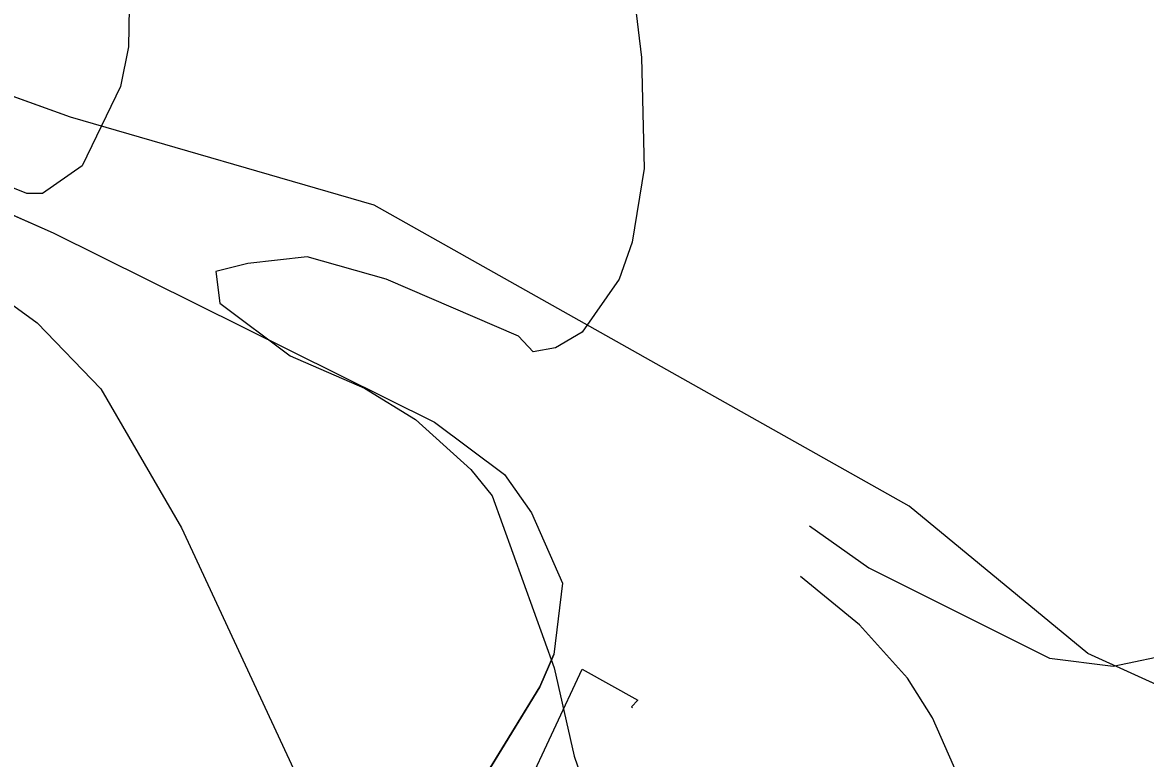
# Model space of a CAD drawing. Extents: x -662620 to -656370, y -1067090 to -1062990.
# Drawn here: x -661234 to -661112.7, y -1066190.6 to -1066111 of the extents above; entities that cross this region are included whole.
import ezdxf

# ---------------------------------------------------------------- set-up
doc = ezdxf.new("R2010")
doc.units = 0
for name, color, linetype in [('OBVOD_PÚ', 7, 'Continuous'), ('ORNÁ_PŮDA_-_STÁVAJÍCÍ', 7, 'Continuous'), ('SDELOVACÍ_VEDENÍ_-_PODZEMNÍ', 7, 'Continuous'), ('VRSTEVNICE_ZDŮRAZNĚNÁ', 7, 'Continuous'), ('VRSTEVNICE_ZÁKLADNÍ', 7, 'Continuous')]:
    doc.layers.add(name, color=color, linetype=linetype)

msp = doc.modelspace()

# ---------------------------------------------------------------- linework, layer by layer
at = {"layer": 'OBVOD_PÚ'}
for points in [[(-661228.77, -1066121.27), (-661260.72, -1066109.78)], [(-661195.99, -1066130.77), (-661228.77, -1066121.27)], [(-661250.51, -1066125), (-661230.66, -1066133.74)], [(-661138.24, -1066163.3), (-661195.99, -1066130.77)], [(-661230.66, -1066133.74), (-661189.49, -1066154.23)], [(-661189.49, -1066154.23), (-661181.95, -1066159.87)], [(-661181.95, -1066159.87), (-661179.02, -1066164.02)], [(-661118.94, -1066179.21), (-661138.24, -1066163.3)], [(-661179.02, -1066164.02), (-661175.68, -1066171.61)], [(-661175.68, -1066171.61), (-661176.61, -1066179.31)], [(-661178.1, -1066182.81), (-661176.61, -1066179.31)], [(-661106.05, -1066185.09), (-661118.94, -1066179.21)], [(-661206.9, -1066229.8), (-661178.1, -1066182.81)]]:
    msp.add_lwpolyline(points, dxfattribs=at)
at = {"layer": 'ORNÁ_PŮDA_-_STÁVAJÍCÍ'}
for p, q in [((-661228.77, -1066121.27), (-661260.72, -1066109.78)), ((-661195.99, -1066130.77), (-661228.77, -1066121.27)), ((-661250.51, -1066125), (-661230.66, -1066133.74)), ((-661138.24, -1066163.3), (-661195.99, -1066130.77)), ((-661230.66, -1066133.74), (-661189.49, -1066154.23)), ((-661189.49, -1066154.23), (-661181.95, -1066159.87)), ((-661181.95, -1066159.87), (-661179.02, -1066164.02)), ((-661118.94, -1066179.21), (-661138.24, -1066163.3)), ((-661179.02, -1066164.02), (-661175.68, -1066171.61)), ((-661175.68, -1066171.61), (-661176.61, -1066179.31)), ((-661176.61, -1066179.31), (-661178.1, -1066182.81)), ((-661106.05, -1066185.09), (-661118.94, -1066179.21)), ((-661178.1, -1066182.81), (-661199.35, -1066217.48))]:
    msp.add_line(p, q, dxfattribs=at)
for points in [[(-661106.05, -1066185.09), (-661118.94, -1066179.21), (-661138.24, -1066163.3), (-661195.99, -1066130.77), (-661228.77, -1066121.27), (-661260.72, -1066109.78)], [(-661250.51, -1066125), (-661230.66, -1066133.74), (-661189.49, -1066154.23), (-661181.95, -1066159.87), (-661179.02, -1066164.02), (-661175.68, -1066171.61), (-661176.61, -1066179.31), (-661178.1, -1066182.81), (-661199.35, -1066217.48), (-661208.76, -1066226.14), (-661214.96, -1066228.74), (-661247.14, -1066231.81)]]:
    msp.add_lwpolyline(points, dxfattribs=at)
at = {"layer": 'SDELOVACÍ_VEDENÍ_-_PODZEMNÍ'}
msp.add_lwpolyline([(-661207.01, -1066244.2), (-661205.53, -1066239.99), (-661204.12, -1066233.7), (-661201.85, -1066230.09), (-661197.39, -1066223), (-661193.61, -1066215.32), (-661183.32, -1066199.61), (-661179.66, -1066194.02), (-661173.56, -1066180.9), (-661167.54, -1066184.27), (-661168.23, -1066184.98), (-661168.11, -1066185.09)], dxfattribs=at)
msp.add_lwpolyline([(-661207.01, -1066244.2), (-661205.53, -1066239.99), (-661204.12, -1066233.7), (-661201.85, -1066230.09), (-661197.39, -1066223), (-661193.61, -1066215.32), (-661183.32, -1066199.61), (-661179.66, -1066194.02), (-661173.56, -1066180.9), (-661167.54, -1066184.27), (-661168.23, -1066184.98), (-661168.11, -1066185.09)], dxfattribs=at)
msp.add_lwpolyline([(-661207.01, -1066244.2), (-661205.53, -1066239.99), (-661204.12, -1066233.7), (-661201.85, -1066230.09), (-661197.39, -1066223), (-661193.61, -1066215.32), (-661183.32, -1066199.61), (-661179.66, -1066194.02), (-661173.56, -1066180.9), (-661167.54, -1066184.27), (-661168.23, -1066184.98), (-661168.11, -1066185.09)], dxfattribs=at)
msp.add_lwpolyline([(-661207.01, -1066244.2), (-661205.53, -1066239.99), (-661204.12, -1066233.7), (-661201.85, -1066230.09), (-661197.39, -1066223), (-661193.61, -1066215.32), (-661183.32, -1066199.61), (-661179.66, -1066194.02), (-661173.56, -1066180.9), (-661167.54, -1066184.27), (-661168.23, -1066184.98), (-661168.11, -1066185.09)], dxfattribs=at)
at = {"layer": 'VRSTEVNICE_ZDŮRAZNĚNÁ'}
for points in [[(-661222.38, -1066105.09), (-661222.52, -1066113.66), (-661223.38, -1066117.94), (-661227.52, -1066126.51), (-661231.8, -1066129.5), (-661233.51, -1066129.5), (-661248.36, -1066123.51)], [(-661236.08, -1066140.78), (-661232.37, -1066143.49), (-661225.52, -1066150.63), (-661216.81, -1066165.62), (-661188.83, -1066225.85), (-661183.98, -1066234.42), (-661175.73, -1066245.05), (-661175.56, -1066251.26), (-661171.56, -1066255.54), (-661167.99, -1066264.39), (-661166.71, -1066271.38), (-661172.04, -1066280.61), (-661176.05, -1066285.99), (-661180.8, -1066289.74), (-661198.22, -1066294.07), (-661206.96, -1066292.65), (-661223.95, -1066283.23), (-661250.35, -1066270.81)]]:
    msp.add_lwpolyline(points, dxfattribs=at)
at = {"layer": 'VRSTEVNICE_ZÁKLADNÍ'}
for points in [[(-661149, -1066165.41), (-661142.6, -1066169.96), (-661123.11, -1066179.71), (-661116.23, -1066180.57), (-661109.35, -1066179.14), (-661106.2, -1066177.7), (-661103.47, -1066175.12), (-661100.61, -1066170.68), (-661098.17, -1066165.66), (-661094.16, -1066152.62), (-661091.29, -1066138.29), (-661090.15, -1066125.39), (-661090.43, -1066113.93), (-661090.97, -1066109.83), (-661093.3, -1066100.17), (-661093.73, -1066099.74), (-661093.73, -1066098.45), (-661102.33, -1066074.66), (-661110.07, -1066059.75), (-661117.52, -1066049.15), (-661125.69, -1066039.4), (-661133.68, -1066029.79)], [(-661149, -1066165.41), (-661142.6, -1066169.96), (-661123.11, -1066179.71), (-661116.23, -1066180.57), (-661109.35, -1066179.14), (-661106.2, -1066177.7), (-661103.47, -1066175.12), (-661100.61, -1066170.68), (-661098.17, -1066165.66), (-661094.16, -1066152.62), (-661091.29, -1066138.29), (-661090.15, -1066125.39), (-661090.43, -1066113.93), (-661090.97, -1066109.83), (-661093.3, -1066100.17), (-661093.73, -1066099.74), (-661093.73, -1066098.45), (-661102.33, -1066074.66), (-661110.07, -1066059.75), (-661117.52, -1066049.15), (-661125.69, -1066039.4), (-661133.68, -1066029.79)], [(-661168.57, -1066102.81), (-661167.14, -1066114.8), (-661166.85, -1066126.79), (-661168.14, -1066134.78), (-661169.56, -1066138.78), (-661173.56, -1066144.49), (-661176.42, -1066146.2), (-661178.84, -1066146.63), (-661180.41, -1066144.92), (-661194.69, -1066138.78), (-661203.25, -1066136.35), (-661209.63, -1066137.06), (-661213.1, -1066137.92), (-661212.68, -1066141.36), (-661205.08, -1066147.06), (-661197.05, -1066150.54), (-661191.55, -1066153.91), (-661185.55, -1066159.33), (-661183.27, -1066162.19), (-661176.56, -1066180.75), (-661174.42, -1066190.31), (-661168.85, -1066206.44)], [(-661168.57, -1066102.81), (-661167.14, -1066114.8), (-661166.85, -1066126.79), (-661168.14, -1066134.78), (-661169.56, -1066138.78), (-661173.56, -1066144.49), (-661176.42, -1066146.2), (-661178.84, -1066146.63), (-661180.41, -1066144.92), (-661194.69, -1066138.78), (-661203.25, -1066136.35), (-661209.63, -1066137.06), (-661213.1, -1066137.92), (-661212.68, -1066141.36), (-661205.08, -1066147.06), (-661197.05, -1066150.54), (-661191.55, -1066153.91), (-661185.55, -1066159.33), (-661183.27, -1066162.19), (-661176.56, -1066180.75), (-661174.42, -1066190.31), (-661168.85, -1066206.44)], [(-661165.87, -1066300.03), (-661158.22, -1066296.37), (-661148.91, -1066291.78), (-661143.75, -1066287.91), (-661140.02, -1066283.76), (-661136.15, -1066276.73), (-661133.14, -1066268.14), (-661131.13, -1066259.54), (-661128.84, -1066242.34), (-661129.27, -1066239.47), (-661134, -1066225.14), (-661135.43, -1066218.26), (-661136.01, -1066208.8), (-661135, -1066203.64), (-661133, -1066198.48), (-661132.14, -1066194.33), (-661135.72, -1066186.16), (-661138.44, -1066181.86), (-661143.6, -1066176.13), (-661149.98, -1066170.9)], [(-661165.87, -1066300.03), (-661158.22, -1066296.37), (-661148.91, -1066291.78), (-661143.75, -1066287.91), (-661140.02, -1066283.76), (-661136.15, -1066276.73), (-661133.14, -1066268.14), (-661131.13, -1066259.54), (-661128.84, -1066242.34), (-661129.27, -1066239.47), (-661134, -1066225.14), (-661135.43, -1066218.26), (-661136.01, -1066208.8), (-661135, -1066203.64), (-661133, -1066198.48), (-661132.14, -1066194.33), (-661135.72, -1066186.16), (-661138.44, -1066181.86), (-661143.6, -1066176.13), (-661149.98, -1066170.9)]]:
    msp.add_lwpolyline(points, dxfattribs=at)

doc.saveas('drawing.dxf')
